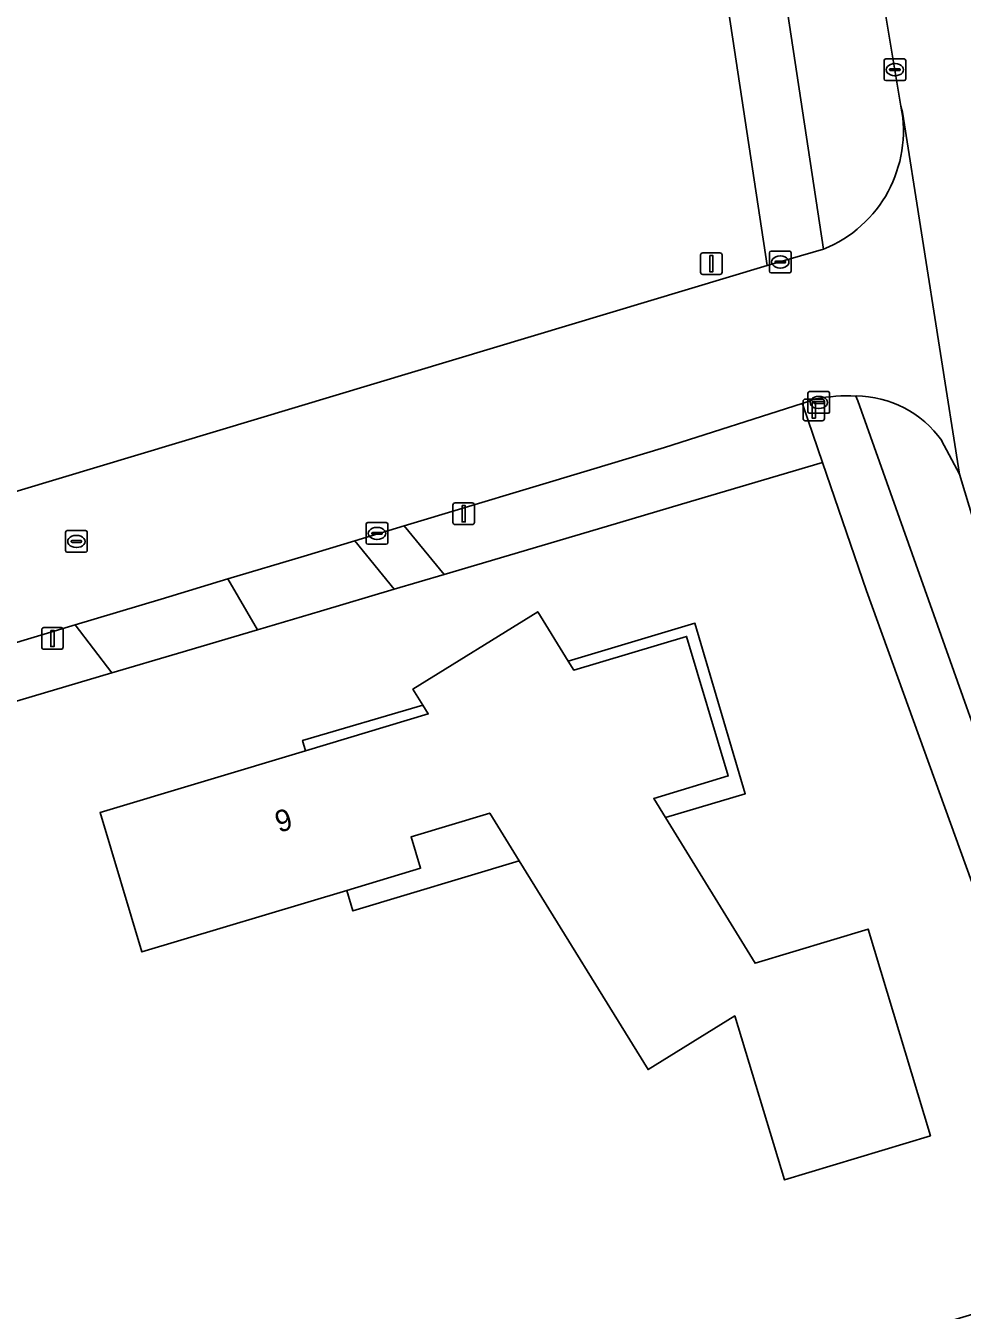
# Model space of a CAD drawing. Extents: x 162417 to 163722, y 384268 to 385417.
# Drawn here: x 163231.7 to 163275, y 385085.6 to 385145 of the extents above; entities that cross this region are included whole.
import ezdxf

# ---------------------------------------------------------------- set-up
doc = ezdxf.new("R2010")
doc.units = 0
for name, color, linetype in [('IMGEO_Berm_groen', 7, 'Continuous'), ('IMGEO_Erf', 7, 'Continuous'), ('IMGEO_Groenvoorziening', 7, 'Continuous'), ('IMGEO_Kolk', 7, 'Continuous'), ('IMGEO_Lichtmast', 7, 'Continuous'), ('IMGEO_Pand', 7, 'Continuous'), ('IMGEO_Pand_nummerreeks', 7, 'Continuous'), ('IMGEO_Pand_overbouw', 7, 'Continuous'), ('IMGEO_Rijbaan_lokaal_gesloten', 7, 'Continuous'), ('IMGEO_Rioolput', 7, 'Continuous'), ('IMGEO_Voetpad_open', 7, 'Continuous')]:
    doc.layers.add(name, color=color, linetype=linetype)

msp = doc.modelspace()

# ---------------------------------------------------------------- linework, layer by layer
at = {"layer": 'IMGEO_Berm_groen'}
for points in [[(163260.372, 385188.89), (163268.602, 385134.675)], [(163272.176, 385141.285), (163269.477, 385157.482), (163269.201, 385159.139), (163268.793, 385162.119), (163268.44, 385164.697)], [(163270.097, 385127.894), (163270.175, 385127.674), (163275.204, 385113.523), (163277.587, 385106.847), (163277.963, 385106.981), (163281.024, 385108.089), (163279.361, 385111.575), (163276.52, 385118.871)], [(163276.52, 385118.871), (163274.874, 385124.288), (163274.056, 385125.831)]]:
    msp.add_lwpolyline(points, dxfattribs=at)
for centre, radius, start, end in [((163266.385, 385140.145), 5.902, 292.06205, 11.13813), ((163270.069, 385123.01), 4.885, 35.28412, 89.66863)]:
    msp.add_arc(centre, radius, start, end, dxfattribs=at)
at = {"layer": 'IMGEO_Erf'}
for points in [[(163166.066, 385103.869), (163265.986, 385133.92), (163261.426, 385163.999), (163257.947, 385185.727)], [(163200.675, 385063.019), (163281.97, 385087.413), (163270.589, 385118.892), (163268.549, 385124.824), (163262.032, 385122.894), (163258.608, 385121.88), (163251.069, 385119.647), (163248.753, 385118.962), (163245.353, 385117.955), (163242.433, 385117.09), (163238.739, 385115.996), (163235.705, 385115.098), (163220.961, 385110.732)]]:
    msp.add_lwpolyline(points, dxfattribs=at)
for points in [[(163250.075, 385113.613), (163249.62, 385114.351), (163255.39, 385117.926), (163256.8, 385115.635), (163262.65, 385117.392), (163264.976, 385109.513), (163261.3, 385108.412), (163265.436, 385101.683), (163270.666, 385103.26), (163273.539, 385093.713), (163266.787, 385091.666), (163264.496, 385099.248), (163260.49, 385096.771), (163254.531, 385106.413), (163246.841, 385104.103), (163246.559, 385105.047), (163237.091, 385102.203), (163235.161, 385108.646), (163244.662, 385111.499), (163244.519, 385111.975)], [(163264.976, 385109.513), (163262.65, 385117.392), (163256.8, 385115.635), (163257.052, 385115.226), (163262.27, 385116.784), (163264.19, 385110.342), (163260.753, 385109.302), (163261.3, 385108.412)], [(163244.662, 385111.499), (163250.329, 385113.201), (163250.075, 385113.613), (163244.519, 385111.975)], [(163246.841, 385104.103), (163254.531, 385106.413), (163253.168, 385108.619), (163249.537, 385107.529), (163249.973, 385106.073), (163246.559, 385105.047)]]:
    msp.add_lwpolyline(points, close=True, dxfattribs=at)
at = {"layer": 'IMGEO_Groenvoorziening'}
for points in [[(163268.549, 385124.824), (163267.65, 385127.437), (163267.609, 385127.555), (163261.245, 385125.51), (163257.825, 385124.482), (163249.216, 385121.893), (163251.069, 385119.647), (163258.608, 385121.88), (163262.032, 385122.894)], [(163246.937, 385121.207), (163244.587, 385120.5), (163241.058, 385119.438), (163242.433, 385117.09), (163245.353, 385117.955), (163248.753, 385118.962)], [(163235.705, 385115.098), (163234.003, 385117.316), (163220.227, 385113.172), (163220.961, 385110.732)]]:
    msp.add_lwpolyline(points, close=True, dxfattribs=at)
at = {"layer": 'IMGEO_Kolk'}
for p, q in [((163271.469, 385143.473), (163272.321, 385143.473)), ((163271.394, 385142.547), (163271.394, 385143.399)), ((163271.653, 385142.967), (163271.653, 385142.979)), ((163272.091, 385142.93), (163271.693, 385142.93)), ((163271.696, 385143.016), (163272.094, 385143.016)), ((163271.882, 385143.253), (163271.907, 385143.253)), ((163272.137, 385142.979), (163272.137, 385142.967)), ((163272.395, 385143.399), (163272.395, 385142.547)), ((163272.321, 385142.473), (163271.469, 385142.473)), ((163271.905, 385142.693), (163271.88, 385142.693)), ((163266.173, 385134.586), (163267.025, 385134.586)), ((163266.098, 385133.66), (163266.098, 385134.512)), ((163266.357, 385134.08), (163266.357, 385134.092)), ((163266.795, 385134.043), (163266.397, 385134.043)), ((163266.4, 385134.129), (163266.798, 385134.129)), ((163266.586, 385134.366), (163266.611, 385134.366)), ((163266.841, 385134.092), (163266.841, 385134.08)), ((163267.099, 385134.512), (163267.099, 385133.66)), ((163267.025, 385133.586), (163266.173, 385133.586)), ((163266.609, 385133.806), (163266.584, 385133.806)), ((163267.878, 385127.169), (163267.878, 385128.021)), ((163267.953, 385128.095), (163268.805, 385128.095)), ((163268.879, 385128.021), (163268.879, 385127.169)), ((163268.137, 385127.589), (163268.137, 385127.601)), ((163268.575, 385127.552), (163268.177, 385127.552)), ((163268.18, 385127.638), (163268.578, 385127.638)), ((163268.366, 385127.875), (163268.391, 385127.875)), ((163268.621, 385127.601), (163268.621, 385127.589)), ((163268.805, 385127.095), (163267.953, 385127.095)), ((163268.389, 385127.315), (163268.364, 385127.315)), ((163247.458, 385121.119), (163247.458, 385121.971)), ((163247.533, 385122.045), (163248.385, 385122.045)), ((163247.717, 385121.539), (163247.717, 385121.551)), ((163248.155, 385121.502), (163247.757, 385121.502)), ((163247.76, 385121.588), (163248.158, 385121.588)), ((163247.946, 385121.825), (163247.971, 385121.825)), ((163248.201, 385121.551), (163248.201, 385121.539)), ((163248.459, 385121.971), (163248.459, 385121.119)), ((163248.385, 385121.045), (163247.533, 385121.045)), ((163247.969, 385121.265), (163247.944, 385121.265))]:
    msp.add_line(p, q, dxfattribs=at)
for points in [[(163271.469, 385143.473), (163272.321, 385143.473)], [(163271.394, 385142.547), (163271.394, 385143.399)], [(163272.395, 385143.399), (163272.395, 385142.547)], [(163272.321, 385142.473), (163271.469, 385142.473)], [(163266.173, 385134.586), (163267.025, 385134.586)], [(163266.098, 385133.66), (163266.098, 385134.512)], [(163267.099, 385134.512), (163267.099, 385133.66)], [(163267.025, 385133.586), (163266.173, 385133.586)], [(163267.878, 385127.169), (163267.878, 385128.021)], [(163267.953, 385128.095), (163268.805, 385128.095)], [(163268.879, 385128.021), (163268.879, 385127.169)], [(163268.805, 385127.095), (163267.953, 385127.095)], [(163247.458, 385121.119), (163247.458, 385121.971)], [(163247.533, 385122.045), (163248.385, 385122.045)], [(163248.459, 385121.971), (163248.459, 385121.119)], [(163248.385, 385121.045), (163247.533, 385121.045)]]:
    msp.add_lwpolyline(points, dxfattribs=at)
for centre, radius, start, end in [((163271.471, 385143.397), 0.0765, 91.55205, 178.44795), ((163271.471, 385143.397), 0.0765, 91.55205, 178.44795), ((163272.319, 385143.397), 0.0765, 1.55205, 88.44795), ((163272.319, 385143.397), 0.0765, 1.55205, 88.44795), ((163271.693, 385142.976), 0.0403, 85.87752, 175.75265), ((163271.69, 385142.966), 0.0366, 178.93798, 274.71019), ((163272.094, 385142.973), 0.043, 264.86636, 352.45326), ((163272.098, 385142.978), 0.0386, 1.73085, 96.63898), ((163271.471, 385142.549), 0.0765, 181.55205, 268.44795), ((163271.471, 385142.549), 0.0765, 181.55205, 268.44795), ((163272.319, 385142.549), 0.0765, 271.55205, 358.44795), ((163272.319, 385142.549), 0.0765, 271.55205, 358.44795), ((163266.175, 385134.51), 0.0765, 91.55205, 178.44795), ((163266.175, 385134.51), 0.0765, 91.55205, 178.44795), ((163267.023, 385134.51), 0.0765, 1.55205, 88.44795), ((163267.023, 385134.51), 0.0765, 1.55205, 88.44795), ((163266.397, 385134.089), 0.0403, 85.87752, 175.75265), ((163266.394, 385134.079), 0.0366, 178.93798, 274.71019), ((163266.798, 385134.086), 0.043, 264.86636, 352.45326), ((163266.802, 385134.091), 0.0386, 1.73085, 96.63898), ((163266.175, 385133.662), 0.0765, 181.55205, 268.44795), ((163266.175, 385133.662), 0.0765, 181.55205, 268.44795), ((163267.023, 385133.662), 0.0765, 271.55205, 358.44795), ((163267.023, 385133.662), 0.0765, 271.55205, 358.44795), ((163267.955, 385128.019), 0.0765, 91.55205, 178.44795), ((163267.955, 385128.019), 0.0765, 91.55205, 178.44795), ((163268.803, 385128.019), 0.0765, 1.55205, 88.44795), ((163268.803, 385128.019), 0.0765, 1.55205, 88.44795), ((163268.177, 385127.598), 0.0403, 85.87752, 175.75265), ((163268.174, 385127.588), 0.0366, 178.93798, 274.71019), ((163268.578, 385127.595), 0.043, 264.86636, 352.45326), ((163268.582, 385127.6), 0.0386, 1.73085, 96.63898), ((163267.955, 385127.171), 0.0765, 181.55205, 268.44795), ((163267.955, 385127.171), 0.0765, 181.55205, 268.44795), ((163268.803, 385127.171), 0.0765, 271.55205, 358.44795), ((163268.803, 385127.171), 0.0765, 271.55205, 358.44795), ((163247.535, 385121.969), 0.0765, 91.55205, 178.44795), ((163247.535, 385121.969), 0.0765, 91.55205, 178.44795), ((163247.757, 385121.548), 0.0403, 85.87752, 175.75265), ((163247.754, 385121.538), 0.0366, 178.93798, 274.71019), ((163248.158, 385121.545), 0.043, 264.86636, 352.45326), ((163248.162, 385121.55), 0.0386, 1.73085, 96.63898), ((163248.383, 385121.969), 0.0765, 1.55205, 88.44795), ((163248.383, 385121.969), 0.0765, 1.55205, 88.44795), ((163247.535, 385121.121), 0.0765, 181.55205, 268.44795), ((163247.535, 385121.121), 0.0765, 181.55205, 268.44795), ((163248.383, 385121.121), 0.0765, 271.55205, 358.44795), ((163248.383, 385121.121), 0.0765, 271.55205, 358.44795)]:
    msp.add_arc(centre, radius, start, end, dxfattribs=at)
for centre, major_axis, ratio, start_param, end_param in [((163271.881, 385142.973), (-0.387, 0.002), 0.722429, 4.712389, 7.853982), ((163271.906, 385142.973), (-0.39, 0.002), 0.717154, 1.570796, 4.712389), ((163266.585, 385134.086), (-0.387, 0.002), 0.722429, 4.712389, 7.853982), ((163266.61, 385134.086), (-0.39, 0.002), 0.717154, 1.570796, 4.712389), ((163268.365, 385127.595), (-0.387, 0.002), 0.722429, 4.712389, 7.853982), ((163268.39, 385127.595), (-0.39, 0.002), 0.717154, 1.570796, 4.712389), ((163247.945, 385121.545), (-0.387, 0.002), 0.722429, 4.712389, 7.853982), ((163247.97, 385121.545), (-0.39, 0.002), 0.717154, 1.570796, 4.712389)]:
    msp.add_ellipse(centre, major_axis=major_axis, ratio=ratio, start_param=start_param, end_param=end_param, dxfattribs=at)
at = {"layer": 'IMGEO_Lichtmast'}
for p, q in [((163262.915, 385133.61), (163262.915, 385134.41)), ((163262.915, 385134.41), (163262.915, 385133.61)), ((163263.015, 385134.51), (163263.805, 385134.51)), ((163263.805, 385134.51), (163263.015, 385134.51)), ((163263.905, 385134.41), (163263.905, 385133.61)), ((163263.905, 385133.61), (163263.905, 385134.41)), ((163263.805, 385133.51), (163263.015, 385133.51)), ((163263.015, 385133.51), (163263.805, 385133.51)), ((163267.65, 385126.85), (163267.65, 385127.65)), ((163267.65, 385127.65), (163267.65, 385126.85)), ((163267.75, 385127.75), (163268.54, 385127.75)), ((163268.54, 385127.75), (163267.75, 385127.75)), ((163268.64, 385127.65), (163268.64, 385126.85)), ((163268.64, 385126.85), (163268.64, 385127.65)), ((163268.54, 385126.75), (163267.75, 385126.75)), ((163267.75, 385126.75), (163268.54, 385126.75)), ((163251.471, 385122.052), (163251.471, 385122.852)), ((163251.471, 385122.852), (163251.471, 385122.052)), ((163251.571, 385122.952), (163252.361, 385122.952)), ((163252.361, 385122.952), (163251.571, 385122.952)), ((163252.461, 385122.852), (163252.461, 385122.052)), ((163252.461, 385122.052), (163252.461, 385122.852)), ((163252.361, 385121.952), (163251.571, 385121.952)), ((163251.571, 385121.952), (163252.361, 385121.952)), ((163232.465, 385116.289), (163232.465, 385117.089)), ((163232.465, 385117.089), (163232.465, 385116.289)), ((163232.565, 385117.189), (163233.355, 385117.189)), ((163233.355, 385117.189), (163232.565, 385117.189)), ((163233.455, 385117.089), (163233.455, 385116.289)), ((163233.455, 385116.289), (163233.455, 385117.089)), ((163233.355, 385116.189), (163232.565, 385116.189)), ((163232.565, 385116.189), (163233.355, 385116.189))]:
    msp.add_line(p, q, dxfattribs=at)
for points in [[(163263.335, 385134.385), (163263.485, 385134.385), (163263.485, 385133.635), (163263.335, 385133.635), (163263.335, 385134.385)], [(163268.07, 385127.625), (163268.22, 385127.625), (163268.22, 385126.875), (163268.07, 385126.875), (163268.07, 385127.625)], [(163251.891, 385122.827), (163252.041, 385122.827), (163252.041, 385122.077), (163251.891, 385122.077), (163251.891, 385122.827)], [(163232.885, 385117.064), (163233.035, 385117.064), (163233.035, 385116.314), (163232.885, 385116.314), (163232.885, 385117.064)]]:
    msp.add_lwpolyline(points, dxfattribs=at)
for centre, start, end in [((163263.015, 385134.41), 90, 180), ((163263.015, 385134.41), 90, 180), ((163263.805, 385134.41), 0, 90), ((163263.805, 385134.41), 360, 90), ((163263.015, 385133.61), 180, 270), ((163263.015, 385133.61), 180, 270), ((163263.805, 385133.61), 270, 0), ((163263.805, 385133.61), 270, 0), ((163267.75, 385127.65), 90, 180), ((163267.75, 385127.65), 90, 180), ((163268.54, 385127.65), 0, 90), ((163268.54, 385127.65), 360, 90), ((163267.75, 385126.85), 180, 270), ((163267.75, 385126.85), 180, 270), ((163268.54, 385126.85), 270, 0), ((163268.54, 385126.85), 270, 0), ((163251.571, 385122.852), 90, 180), ((163251.571, 385122.852), 90, 180), ((163252.361, 385122.852), 0, 90), ((163252.361, 385122.852), 360, 90), ((163251.571, 385122.052), 180, 270), ((163251.571, 385122.052), 180, 270), ((163252.361, 385122.052), 270, 0), ((163252.361, 385122.052), 270, 0), ((163232.565, 385117.089), 90, 180), ((163232.565, 385117.089), 90, 180), ((163233.355, 385117.089), 0, 90), ((163233.355, 385117.089), 360, 90), ((163232.565, 385116.289), 180, 270), ((163232.565, 385116.289), 180, 270), ((163233.355, 385116.289), 270, 0), ((163233.355, 385116.289), 270, 0)]:
    msp.add_arc(centre, 0.1, start, end, dxfattribs=at)
at = {"layer": 'IMGEO_Pand'}
msp.add_lwpolyline([(163249.973, 385106.073), (163249.537, 385107.529), (163253.168, 385108.619), (163254.531, 385106.413), (163260.49, 385096.771), (163264.496, 385099.248), (163266.787, 385091.666), (163273.539, 385093.713), (163270.666, 385103.26), (163265.436, 385101.683), (163261.3, 385108.412), (163260.753, 385109.302), (163264.19, 385110.342), (163262.27, 385116.784), (163257.052, 385115.226), (163256.8, 385115.635), (163255.39, 385117.926), (163249.62, 385114.351), (163250.075, 385113.613), (163250.329, 385113.201), (163244.662, 385111.499), (163235.161, 385108.646), (163237.091, 385102.203), (163246.559, 385105.047)], close=True, dxfattribs=at)
at = {"layer": 'IMGEO_Pand_overbouw'}
for points in [[(163256.8, 385115.635), (163257.052, 385115.226), (163262.27, 385116.784), (163264.19, 385110.342), (163260.753, 385109.302), (163261.3, 385108.412), (163264.976, 385109.513), (163262.65, 385117.392)], [(163244.662, 385111.499), (163250.329, 385113.201), (163250.075, 385113.613), (163244.519, 385111.975)], [(163254.531, 385106.413), (163253.168, 385108.619), (163249.537, 385107.529), (163249.973, 385106.073), (163246.559, 385105.047), (163246.841, 385104.103)]]:
    msp.add_lwpolyline(points, close=True, dxfattribs=at)
at = {"layer": 'IMGEO_Rijbaan_lokaal_gesloten'}
for points in [[(163278.864, 385142.966), (163276.433, 385158.553), (163269.477, 385157.482), (163272.176, 385141.285), (163272.251, 385141.008), (163274.874, 385124.288), (163276.52, 385118.871), (163279.361, 385111.575), (163281.024, 385108.089), (163284.309, 385101.202), (163290.255, 385089.172), (163293.289, 385082.487)], [(163274.056, 385125.831), (163274.874, 385124.288), (163272.251, 385141.008), (163272.176, 385141.285)], [(163268.602, 385134.675), (163265.986, 385133.92), (163166.066, 385103.869)], [(163198.146, 385106.53), (163198.468, 385106.627), (163208.985, 385109.791), (163209.352, 385109.901), (163210.999, 385110.396), (163213.533, 385111.158), (163215.669, 385111.801), (163220.227, 385113.172), (163234.003, 385117.316), (163237.982, 385118.513), (163241.058, 385119.438), (163244.587, 385120.5), (163246.937, 385121.207), (163249.216, 385121.893), (163257.825, 385124.482), (163261.245, 385125.51), (163267.609, 385127.555), (163268.234, 385127.756)]]:
    msp.add_lwpolyline(points, dxfattribs=at)
for centre, radius, start, end in [((163266.385, 385140.145), 5.902, 292.06205, 11.13813), ((163269.726, 385120.258), 7.645, 87.21834, 101.25445), ((163270.069, 385123.01), 4.885, 35.28412, 89.66863)]:
    msp.add_arc(centre, radius, start, end, dxfattribs=at)
at = {"layer": 'IMGEO_Rioolput'}
for p, q in [((163233.565, 385120.748), (163233.565, 385121.6)), ((163233.64, 385121.674), (163234.492, 385121.674)), ((163234.566, 385121.6), (163234.566, 385120.748)), ((163233.824, 385121.168), (163233.824, 385121.18)), ((163234.262, 385121.131), (163233.864, 385121.131)), ((163233.867, 385121.217), (163234.265, 385121.217)), ((163234.076, 385120.894), (163234.051, 385120.894)), ((163234.053, 385121.454), (163234.078, 385121.454)), ((163234.308, 385121.18), (163234.308, 385121.168)), ((163234.492, 385120.674), (163233.64, 385120.674))]:
    msp.add_line(p, q, dxfattribs=at)
for points in [[(163233.565, 385120.748), (163233.565, 385121.6)], [(163233.64, 385121.674), (163234.492, 385121.674)], [(163234.566, 385121.6), (163234.566, 385120.748)], [(163234.492, 385120.674), (163233.64, 385120.674)]]:
    msp.add_lwpolyline(points, dxfattribs=at)
for centre, radius, start, end in [((163233.642, 385121.598), 0.0765, 91.55205, 178.44795), ((163233.642, 385121.598), 0.0765, 91.55205, 178.44795), ((163234.49, 385121.598), 0.0765, 1.55205, 88.44795), ((163234.49, 385121.598), 0.0765, 1.55205, 88.44795), ((163233.864, 385121.177), 0.0403, 85.87752, 175.75265), ((163233.861, 385121.167), 0.0366, 178.93798, 274.71019), ((163234.265, 385121.174), 0.043, 264.86636, 352.45326), ((163234.269, 385121.179), 0.0386, 1.73085, 96.63898), ((163233.642, 385120.75), 0.0765, 181.55205, 268.44795), ((163233.642, 385120.75), 0.0765, 181.55205, 268.44795), ((163234.49, 385120.75), 0.0765, 271.55205, 358.44795), ((163234.49, 385120.75), 0.0765, 271.55205, 358.44795)]:
    msp.add_arc(centre, radius, start, end, dxfattribs=at)
for centre, major_axis, ratio, start_param, end_param in [((163234.052, 385121.174), (-0.387, 0.002), 0.722429, 4.712389, 7.853982), ((163234.077, 385121.174), (-0.39, 0.002), 0.717154, 1.570796, 4.712389)]:
    msp.add_ellipse(centre, major_axis=major_axis, ratio=ratio, start_param=start_param, end_param=end_param, dxfattribs=at)
at = {"layer": 'IMGEO_Voetpad_open'}
for points in [[(163260.372, 385188.89), (163257.459, 385188.774), (163257.947, 385185.727), (163261.426, 385163.999), (163265.986, 385133.92), (163268.602, 385134.675)], [(163249.216, 385121.893), (163246.937, 385121.207), (163248.753, 385118.962), (163251.069, 385119.647)], [(163241.058, 385119.438), (163237.982, 385118.513), (163234.003, 385117.316), (163235.705, 385115.098), (163238.739, 385115.996), (163242.433, 385117.09)]]:
    msp.add_lwpolyline(points, close=True, dxfattribs=at)
for points in [[(163268.234, 385127.756), (163267.609, 385127.555), (163267.65, 385127.437), (163268.549, 385124.824), (163270.589, 385118.892), (163281.97, 385087.413), (163286.021, 385076.358), (163286.674, 385074.62)], [(163288.341, 385076.863), (163284.25, 385088.179), (163277.587, 385106.847), (163275.204, 385113.523), (163270.175, 385127.674), (163270.097, 385127.894)]]:
    msp.add_lwpolyline(points, dxfattribs=at)
msp.add_arc((163269.726, 385120.258), 7.645, 87.21834, 101.25445, dxfattribs=at)

# ---------------------------------------------------------------- texts
at = {"layer": 'IMGEO_Pand_nummerreeks'}
msp.add_text('9', height=1, rotation=16.71523, dxfattribs=at).set_placement((163243.425, 385107.703))

doc.saveas('drawing.dxf')
